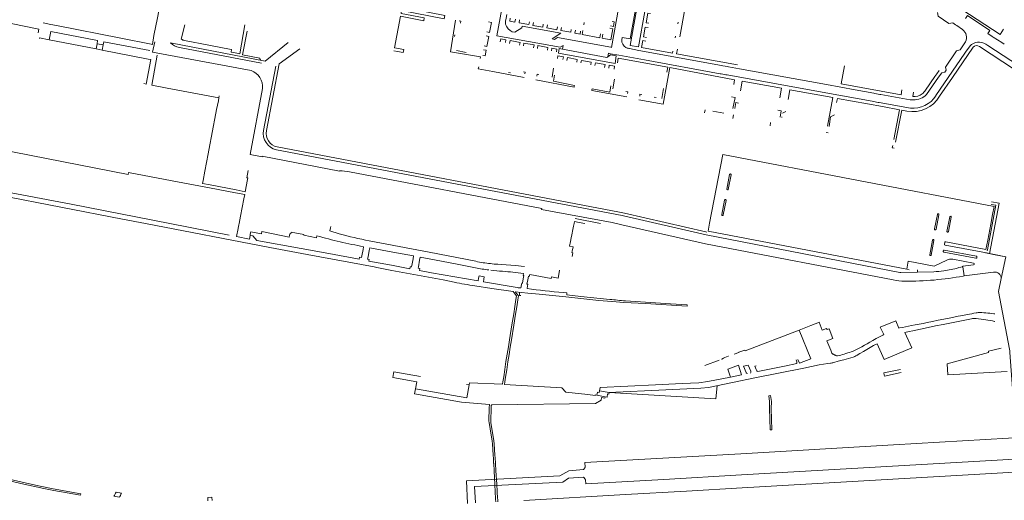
# Model space of a CAD drawing. Extents: x 145000 to 155000, y 457500 to 470000.
# Tile 422 of 548: x 153382 to 153983, y 462831 to 463124. Entities that reach past the tile are written whole.
import ezdxf

# ---------------------------------------------------------------- set-up
doc = ezdxf.new("R2010")
doc.units = 0
doc.header["$LTSCALE"] = 0.2
doc.header["$MEASUREMENT"] = 0
doc.layers.add('kant verharding', color=252, linetype='Continuous', lineweight=0)

msp = doc.modelspace()

# ---------------------------------------------------------------- linework, layer by layer
at = {"layer": 'kant verharding', "lineweight": 0}
for p, q in [((153393.8, 463118.75), (153368.52, 463123.82)), ((153401.01, 463121.56), (153396.28, 463122.48)), ((153404.45, 463120.89), (153401.01, 463121.56)), ((153482.9, 463121.4), (153480.7, 463112.61)), ((153726.89, 463122.72), (153726.67, 463121.45)), ((153784.2, 463122.93), (153784, 463121.87)), ((153953.7, 463121.39), (153951.93, 463122.62)), ((153954.36, 463120.94), (153953.7, 463121.39)), ((153957.94, 463118.47), (153954.36, 463120.94)), ((153393.38, 463116.5), (153393.8, 463118.75)), ((153401.11, 463117.31), (153400.11, 463112.19)), ((153647.9, 463115.23), (153647.7, 463114.24)), ((153750.12, 463113.65), (153749.9, 463112.28)), ((153782.63, 463114.47), (153782.4, 463113.38)), ((153973.31, 463116.14), (153976.02, 463114.33)), ((153976.02, 463114.33), (153976.73, 463113.85)), ((153980.83, 463115.42), (153982.98, 463118.66)), ((153428.65, 463106.65), (153400.11, 463112.19)), ((153428.65, 463106.65), (153429.26, 463109.77)), ((153429.26, 463109.77), (153433.08, 463109.08)), ((153433.08, 463109.08), (153432.5, 463105.91)), ((153463.07, 463109.43), (153462.25, 463109.6)), ((153531.94, 463099.22), (153474.15, 463110.43)), ((153479.61, 463107.55), (153529.66, 463097.86)), ((153531.94, 463099.22), (153545.95, 463110.6)), ((153713.93, 463108.7), (153713.52, 463106.49)), ((153743.58, 463107.6), (153743, 463107.71)), ((153956.92, 463106.65), (153959.83, 463111.01)), ((153959.75, 463104.63), (153962.48, 463108.45)), ((153968.2, 463108.19), (154000, 463087.14)), ((153972.1, 463109.59), (153972.69, 463109.2)), ((153972.69, 463109.2), (153973.43, 463108.71)), ((153973.43, 463108.71), (154000, 463091.31)), ((153432.5, 463105.91), (153428.65, 463106.65)), ((153460.43, 463100.43), (153432.5, 463105.91)), ((153513.65, 463104.26), (153511.16, 463104.76)), ((153553.13, 463106.68), (153540.54, 463097.45)), ((153610.66, 463105.51), (153612.84, 463105.08)), ((153648.84, 463105.65), (153654.75, 463104.56)), ((153663.47, 463101.8), (153663.32, 463100.81)), ((153741.3, 463101.9), (153741.67, 463103.98)), ((153741.67, 463103.98), (153742.34, 463103.86)), ((153742.34, 463103.86), (153742.93, 463103.75)), ((153742.93, 463103.75), (153747.92, 463102.84)), ((153747.16, 463098.06), (153747.62, 463100.95)), ((153747.62, 463100.95), (153777.83, 463095.47)), ((153780.99, 463105.19), (153780.8, 463104.09)), ((153783.8, 463106.56), (153783.26, 463103.64)), ((153783.26, 463103.64), (153820.41, 463096.86)), ((153941.63, 463078.11), (153959.37, 463104.08)), ((153956.55, 463106.09), (153956.92, 463106.65)), ((153959.37, 463104.08), (153959.75, 463104.63)), ((153538.48, 463096.11), (153531.01, 463056.93)), ((153540.54, 463097.45), (153532.78, 463056.78)), ((153662.3, 463095.19), (153662.43, 463095.67)), ((153777.24, 463092.39), (153777.83, 463095.47)), ((153810.75, 463096.49), (153811.48, 463096.35)), ((153811.48, 463096.35), (153814.34, 463095.82)), ((153814.34, 463095.82), (153814.99, 463095.7)), ((153885.81, 463096.36), (153883.73, 463085.33)), ((153948.01, 463093.71), (153947.59, 463095.58)), ((153690.07, 463089.3), (153670.98, 463092.9)), ((153680.66, 463092.17), (153681.73, 463091.98)), ((153708.18, 463094.83), (153707.24, 463089.45)), ((153809.88, 463091.51), (153810.55, 463091.39)), ((153810.55, 463091.39), (153813.42, 463090.87)), ((153813.42, 463090.87), (153814.09, 463090.75)), ((153935.25, 463081.39), (153941.04, 463089.8)), ((153941.04, 463089.8), (153942.24, 463091.54)), ((153942.24, 463091.54), (153943.57, 463093.48)), ((153697.39, 463087.82), (153720.67, 463083.3)), ((153720.79, 463083.95), (153720.67, 463083.3)), ((153745.28, 463088.11), (153744.32, 463082.34)), ((153818.15, 463084.84), (153818.7, 463087.87)), ((153822.36, 463081.06), (153823.42, 463086.99)), ((153823.42, 463086.99), (153847.43, 463082.63)), ((153883.73, 463085.33), (153920.4, 463078.71)), ((153503.95, 463077.99), (153503.71, 463076.73)), ((153731.54, 463081.88), (153731.43, 463081.27)), ((153752.83, 463077.42), (153731.43, 463081.27)), ((153769.54, 463077.26), (153770.69, 463077.09)), ((153775.37, 463082.44), (153774.29, 463076.4)), ((153847.43, 463082.63), (153846.38, 463076.77)), ((153852.36, 463081.74), (153851.32, 463075.86)), ((153852.36, 463081.74), (153878.65, 463076.94)), ((153878.65, 463076.94), (153875.37, 463059.51)), ((153903.71, 463079.56), (153904.43, 463079.43)), ((153904.43, 463079.43), (153907.37, 463078.91)), ((153907.37, 463078.91), (153908, 463078.79)), ((153920.9, 463081.61), (153920.4, 463078.71)), ((153927.98, 463080.24), (153927.47, 463077.56)), ((153503.37, 463074.99), (153502.34, 463069.67)), ((153503.71, 463076.73), (153503.37, 463074.99)), ((153881.01, 463073.84), (153881.48, 463076.42)), ((153902.79, 463074.65), (153903.48, 463074.53)), ((153903.48, 463074.53), (153906.4, 463074)), ((153906.4, 463074), (153907.09, 463073.88)), ((153907.09, 463073.88), (153926.12, 463070.44)), ((153502.34, 463069.67), (153501.26, 463064.07)), ((153800.78, 463069.55), (153800.39, 463067.54)), ((153805.35, 463068.68), (153812.07, 463067.42)), ((153818.05, 463066.33), (153817.66, 463064.14)), ((153847.62, 463064.72), (153847.54, 463065.09)), ((153847.98, 463067.38), (153850.01, 463068.46)), ((153915.99, 463051.32), (153919.41, 463069.51)), ((153917, 463049.81), (153920.76, 463069.26)), ((153920.76, 463069.26), (153923.96, 463068.67)), ((153501.26, 463064.07), (153500.27, 463058.8)), ((153840.71, 463061.78), (153840.34, 463059.72)), ((153499.25, 463053.43), (153498.23, 463048.05)), ((153500.27, 463058.8), (153499.25, 463053.43)), ((153874.62, 463055.52), (153875.77, 463055.34)), ((153498.23, 463048.05), (153497.19, 463042.56)), ((153497.19, 463042.56), (153496.19, 463037.31)), ((153977.2, 463010.43), (153811.54, 463042.26)), ((153496.19, 463037.31), (153495.18, 463031.98)), ((153495.18, 463031.98), (153494.12, 463026.37)), ((153815.65, 463029.93), (153813.94, 463021.07)), ((153814.84, 463020.91), (153816.54, 463029.76)), ((153498.38, 463023.62), (153514.28, 463020.51)), ((153498.04, 463021.75), (153513.94, 463018.73)), ((153519, 463015.1), (153517.97, 463009.89)), ((153810.91, 463005.46), (153812.63, 463014.33)), ((153813.52, 463014.14), (153811.79, 463005.27)), ((153517.97, 463009.89), (153516.91, 463004.56)), ((153940.86, 462996.72), (153942.53, 463005.6)), ((153943.42, 463005.43), (153941.77, 462996.56)), ((153534.73, 462985.49), (153458.83, 463000)), ((153473.66, 463000), (153510, 462992.94)), ((153515.87, 462999.3), (153515.01, 462994.96)), ((153516.01, 463000), (153515.87, 462999.3)), ((153516.91, 463004.56), (153516.01, 463000)), ((153720.39, 462998.45), (153720.7, 463000)), ((153720.7, 463000), (153720.95, 463001.22)), ((153720.95, 463001.22), (153723.76, 463000.68)), ((153721.32, 463003.02), (153736.83, 463000)), ((153723.76, 463000.68), (153727.28, 463000)), ((153950.15, 463004.11), (153948.42, 462995.27)), ((153949.3, 462995.09), (153951.05, 463003.95)), ((153515.01, 462994.96), (153514.85, 462994.15)), ((153522.71, 462992.75), (153522.85, 462993.46)), ((153571.99, 462998.31), (153571.83, 462997.39)), ((153718.93, 462991.29), (153719.32, 462993.2)), ((153719.32, 462993.2), (153719.53, 462994.23)), ((153719.53, 462994.23), (153719.78, 462995.43)), ((153719.78, 462995.43), (153720.39, 462998.45)), ((153923.85, 462972.11), (153802.49, 462995.4)), ((153718.48, 462989.03), (153718.93, 462991.29)), ((153937.94, 462980.99), (153939.59, 462989.87)), ((153940.47, 462989.68), (153938.83, 462980.82)), ((153946.92, 462987.49), (153947.13, 462988.47)), ((153590.98, 462980.36), (153591.76, 462984.17)), ((153591.76, 462984.17), (153592.1, 462985.86)), ((153594.79, 462979.62), (153595.56, 462983.47)), ((153946.12, 462983.14), (153946.17, 462983.44)), ((153966.12, 462978.86), (153946.46, 462982.61)), ((153946.7, 462983.8), (153966.36, 462980.04)), ((153971.95, 462982.16), (153977.8, 462981.01)), ((153984.41, 462979.73), (153977.8, 462981.01)), ((153622.32, 462978.49), (153621.57, 462974.42)), ((153625.54, 462973.65), (153626.3, 462977.76)), ((153924.8, 462977.05), (153923.85, 462972.11)), ((153951.9, 462978.27), (153964.69, 462975.84)), ((153964.68, 462974.84), (153958.04, 462974.06)), ((153966.72, 462979.49), (153966.66, 462979.2)), ((153981.52, 462966.37), (153984.41, 462979.73)), ((153600.22, 462973.18), (153598.46, 462973.52)), ((153609.43, 462971.41), (153600.22, 462973.18)), ((153690.18, 462973.82), (153684.96, 462974.36)), ((153690.23, 462974.05), (153690.18, 462973.82)), ((153711.83, 462971.49), (153711.16, 462967.66)), ((153920.33, 462970.17), (153930.38, 462970.24)), ((153925.24, 462971.75), (153923.85, 462972.11)), ((153930.38, 462970.24), (153930.36, 462971.79)), ((153930.38, 462970.24), (153940.29, 462970.57)), ((153958.91, 462968.06), (153976.9, 462970.28)), ((153662.35, 462966.71), (153662.04, 462965.08)), ((153665.23, 462964.52), (153665.48, 462966.13)), ((153665.23, 462964.52), (153685.96, 462960.91)), ((153958.37, 462967.95), (153958.91, 462968.06)), ((153981.52, 462966.37), (153979.89, 462958.45)), ((153685.25, 462956.14), (153683.45, 462958.52)), ((153684.71, 462958.35), (153692.5, 462957.44)), ((153687.36, 462957.62), (153687.4, 462958.01)), ((153688.2, 462960.76), (153688.28, 462961.24)), ((153688.28, 462961.24), (153688.4, 462961.89)), ((153691.98, 462960.63), (153691.92, 462960.36)), ((153716.31, 462957.66), (153714.01, 462957.85)), ((153684.45, 462949.33), (153685.1, 462953.61)), ((153685.6, 462949.18), (153686.27, 462953.48)), ((153743.81, 462952.38), (153743.94, 462952.37)), ((153743.94, 462952.37), (153750.95, 462951.8)), ((153682.69, 462938.18), (153683.77, 462944.85)), ((153683.77, 462944.85), (153684.45, 462949.33)), ((153683.86, 462937.98), (153684.9, 462944.71)), ((153684.9, 462944.71), (153685.6, 462949.18)), ((153960.76, 462944.42), (153962.14, 462944.69)), ((153962.14, 462944.69), (153963.52, 462944.96)), ((153964.9, 462945.22), (153963.52, 462944.96)), ((153966.28, 462945.49), (153964.9, 462945.22)), ((153968.55, 462945.68), (153967.41, 462945.64)), ((153969.69, 462945.65), (153968.55, 462945.68)), ((153970.83, 462945.57), (153969.69, 462945.65)), ((153972.08, 462945.47), (153970.83, 462945.57)), ((153973.33, 462945.35), (153972.08, 462945.47)), ((153974.59, 462945.22), (153973.33, 462945.35)), ((153975.84, 462945.08), (153974.59, 462945.22)), ((153977.1, 462944.92), (153975.84, 462945.08)), ((153977.56, 462944.87), (153977.1, 462944.92)), ((153865.17, 462937.71), (153870.59, 462939.88)), ((153870.3, 462939.77), (153872.23, 462934.87)), ((153929.07, 462938.2), (153931.45, 462938.65)), ((153931.45, 462938.65), (153933.84, 462939.09)), ((153933.84, 462939.09), (153936.23, 462939.55)), ((153936.23, 462939.55), (153939.63, 462940.24)), ((153939.63, 462940.24), (153943.02, 462940.96)), ((153946.41, 462941.67), (153943.02, 462940.96)), ((153946.1, 462938.44), (153962.41, 462941.66)), ((153949.81, 462942.35), (153946.41, 462941.67)), ((153952.55, 462942.87), (153949.81, 462942.35)), ((153955.28, 462943.39), (153952.55, 462942.87)), ((153955.28, 462943.39), (153958.02, 462943.91)), ((153958.02, 462943.91), (153960.76, 462944.42)), ((153963.31, 462941.84), (153962.41, 462941.66)), ((153967.77, 462941.84), (153966.27, 462941.98)), ((153967.77, 462941.84), (153969.25, 462941.66)), ((153970.65, 462941.5), (153969.25, 462941.66)), ((153972.05, 462941.3), (153970.65, 462941.5)), ((153973.44, 462941.08), (153972.05, 462941.3)), ((153974.83, 462940.82), (153973.44, 462941.08)), ((153976.17, 462940.53), (153974.83, 462940.82)), ((153977.5, 462940.21), (153976.17, 462940.53)), ((153977.56, 462940.19), (153977.5, 462940.21)), ((153681.22, 462929.12), (153682.69, 462938.18)), ((153682.43, 462928.93), (153683.86, 462937.98)), ((153825.17, 462922.4), (153858.23, 462934.95)), ((153858.23, 462934.95), (153865.17, 462937.71)), ((153919.35, 462936.26), (153919.06, 462936.19)), ((153921.18, 462936.65), (153919.35, 462936.26)), ((153923.01, 462937.03), (153921.18, 462936.65)), ((153925.31, 462934.12), (153922.61, 462933.52)), ((153924.84, 462937.4), (153923.01, 462937.03)), ((153926.68, 462937.75), (153924.84, 462937.4)), ((153927.56, 462934.59), (153925.31, 462934.12)), ((153929.07, 462938.2), (153926.68, 462937.75)), ((153927.56, 462934.59), (153932.19, 462935.56)), ((153936.83, 462936.54), (153932.19, 462935.56)), ((153941.46, 462937.5), (153936.83, 462936.54)), ((153946.1, 462938.44), (153941.46, 462937.5)), ((153680.51, 462924.78), (153681.22, 462929.12)), ((153681.71, 462924.57), (153682.43, 462928.93)), ((153874.97, 462928.43), (153877.41, 462922.67)), ((153899.62, 462926.64), (153898.05, 462925.69)), ((153901.2, 462927.56), (153899.62, 462926.64)), ((153903.2, 462928.66), (153901.2, 462927.56)), ((153905.19, 462929.76), (153903.2, 462928.66)), ((153905.83, 462926.67), (153903.59, 462925.48)), ((153907.19, 462930.85), (153905.19, 462929.76)), ((153905.83, 462926.67), (153909.99, 462917.11)), ((153909.2, 462931.93), (153907.19, 462930.85)), ((153909.77, 462932.23), (153909.2, 462931.93)), ((153679.76, 462920.17), (153680.51, 462924.78)), ((153680.96, 462919.97), (153681.71, 462924.57)), ((153825.17, 462922.4), (153825.01, 462922.8)), ((153877.41, 462922.67), (153878.1, 462920.98)), ((153878.26, 462920.72), (153878.51, 462920.52)), ((153878.51, 462920.52), (153878.79, 462920.34)), ((153885.7, 462920.37), (153886.74, 462920.7)), ((153886.74, 462920.7), (153887.77, 462921.03)), ((153887.77, 462921.03), (153888.8, 462921.37)), ((153888.8, 462921.37), (153889.82, 462921.72)), ((153889.82, 462921.72), (153891.11, 462922.19)), ((153891.11, 462922.19), (153892.39, 462922.69)), ((153892.39, 462922.69), (153893.65, 462923.23)), ((153893.65, 462923.23), (153894.88, 462923.84)), ((153895.27, 462920.62), (153894.27, 462920.03)), ((153894.88, 462923.84), (153896.48, 462924.75)), ((153895.27, 462920.62), (153897.36, 462921.84)), ((153896.48, 462924.75), (153898.05, 462925.69)), ((153897.36, 462921.84), (153899.43, 462923.06)), ((153901.5, 462924.29), (153899.43, 462923.06)), ((153903.59, 462925.48), (153901.5, 462924.29)), ((153678.3, 462910.94), (153679.05, 462915.77)), ((153679.05, 462915.77), (153679.76, 462920.17)), ((153679.5, 462910.71), (153680.24, 462915.58)), ((153680.24, 462915.58), (153680.96, 462919.97)), ((153809.28, 462916.56), (153800.51, 462913.28)), ((153810.91, 462917.29), (153810.78, 462917.22)), ((153814.96, 462919.1), (153814.83, 462919.05)), ((153870.45, 462913.76), (153875.73, 462914.55)), ((153875.73, 462914.55), (153877.21, 462914.77)), ((153879.07, 462920.18), (153878.79, 462920.34)), ((153879.07, 462920.18), (153879.38, 462920.01)), ((153879.26, 462915.18), (153879.95, 462915.35)), ((153879.38, 462920.01), (153879.68, 462919.85)), ((153879.68, 462919.85), (153880, 462919.7)), ((153879.95, 462915.35), (153881.29, 462915.72)), ((153880, 462919.7), (153880.33, 462919.56)), ((153880.62, 462919.44), (153880.33, 462919.56)), ((153880.62, 462919.44), (153880.92, 462919.32)), ((153880.92, 462919.32), (153881.22, 462919.25)), ((153881.29, 462915.72), (153883.3, 462916.31)), ((153881.52, 462919.25), (153882.57, 462919.45)), ((153882.57, 462919.45), (153883.61, 462919.73)), ((153885.32, 462916.89), (153883.3, 462916.31)), ((153883.61, 462919.73), (153884.66, 462920.04)), ((153884.66, 462920.04), (153885.7, 462920.37)), ((153886.77, 462917.27), (153885.32, 462916.89)), ((153886.77, 462917.27), (153888.23, 462917.65)), ((153888.23, 462917.65), (153889.69, 462918.05)), ((153889.69, 462918.05), (153891.14, 462918.49)), ((153893.26, 462919.45), (153894.27, 462920.03)), ((153677.65, 462906.49), (153678.3, 462910.94)), ((153678.85, 462906.26), (153679.5, 462910.71)), ((153814.51, 462911.04), (153816.16, 462906.22)), ((153677.19, 462903.39), (153677.65, 462906.49)), ((153678.18, 462901.73), (153678.41, 462903.29)), ((153678.41, 462903.29), (153678.85, 462906.26)), ((153802.42, 462903.49), (153816.16, 462906.22)), ((153816.16, 462906.22), (153823.01, 462907.66)), ((153623.76, 462899.12), (153623.2, 462895.97)), ((153655.11, 462893.59), (153623.76, 462899.12)), ((153656.48, 462901.62), (153654.87, 462901.82)), ((153655.11, 462893.59), (153656.48, 462901.62)), ((153736.14, 462897.8), (153742.03, 462896.85)), ((153651.81, 462890.92), (153623.2, 462895.97)), ((153669.03, 462889.54), (153651.81, 462890.92)), ((153734.6, 462895.17), (153734.75, 462896.02)), ((153734.6, 462895.17), (153739.66, 462894.31)), ((153840.62, 462894.95), (153839.55, 462894.79)), ((153668.67, 462879.28), (153668.88, 462887.72)), ((153669.74, 462879.21), (153670.02, 462887.62)), ((153668.79, 462878.51), (153668.67, 462879.28)), ((153669.39, 462874.74), (153668.79, 462878.51)), ((153669.82, 462878.57), (153669.74, 462879.21)), ((153671.63, 462867.35), (153669.82, 462878.57)), ((153669.41, 462874.62), (153669.39, 462874.74)), ((153670.59, 462867.18), (153669.41, 462874.62)), ((153841.49, 462874.16), (153840.41, 462874.13)), ((153670.73, 462865.46), (153670.59, 462867.18)), ((153671.76, 462865.51), (153671.63, 462867.35)), ((153671.26, 462858.5), (153670.73, 462865.46)), ((153672.26, 462858.61), (153671.76, 462865.51)), ((153671.27, 462858.33), (153671.26, 462858.5)), ((153671.35, 462856.84), (153671.27, 462858.33)), ((153671.36, 462856.7), (153671.35, 462856.84)), ((153671.53, 462853.71), (153671.36, 462856.7)), ((153672.27, 462858.51), (153672.26, 462858.61)), ((153672.38, 462856.91), (153672.27, 462858.51)), ((153672.39, 462856.82), (153672.38, 462856.91)), ((153672.59, 462853.9), (153672.39, 462856.82)), ((153727.17, 462854.13), (153822.41, 462859.34)), ((153822.86, 462846.59), (154000, 462856.68)), ((153671.54, 462853.46), (153671.53, 462853.71)), ((153671.79, 462849), (153671.54, 462853.46)), ((153672.25, 462840.73), (153671.79, 462849)), ((153672.61, 462853.51), (153672.59, 462853.9)), ((153672.9, 462849.06), (153672.61, 462853.51)), ((153673.43, 462840.8), (153672.9, 462849.06)), ((153727.33, 462851.19), (153727.17, 462854.13)), ((153823.31, 462838.7), (154000, 462848.77)), ((153655.55, 462829.11), (153654.88, 462842.88)), ((153727.62, 462843.63), (153727.77, 462841)), ((153660.37, 462829.41), (153659.89, 462839.49)), ((153672.5, 462836.27), (153672.25, 462840.73)), ((153673.71, 462836.35), (153673.43, 462840.8)), ((153673.98, 462832.13), (153673.71, 462836.35)), ((153439.9, 462834.07), (153440.23, 462834.68)), ((153440.23, 462834.68), (153440.58, 462835.34)), ((153443.58, 462834.07), (153443.23, 462833.42)), ((153443.9, 462834.69), (153443.58, 462834.07)), ((153672.72, 462832.2), (153672.5, 462836.27)), ((153672.75, 462831.67), (153672.72, 462832.2)), ((153672.84, 462830.06), (153672.75, 462831.67)), ((153674.01, 462831.76), (153673.98, 462832.13)), ((153674.11, 462830.12), (153674.01, 462831.76))]:
    msp.add_line(p, q, dxfattribs=at)
at = {"layer": 'kant verharding', "lineweight": 0, "flags": 128}
for points in [[(153750.92, 463155.93), (153752.68, 463155.62), (153752.49, 463155.26), (153751.73, 463153.08), (153743.58, 463107.6)], [(153679.94, 463150.16), (153673.43, 463114.64), (153712.06, 463107.7), (153713.93, 463108.7)], [(153612.84, 463105.08), (153616.23, 463104.41), (153616.61, 463106.22), (153610.95, 463107.39), (153614.61, 463126.62), (153628.87, 463123.89), (153629.16, 463125.59), (153614.96, 463128.31), (153615.27, 463130.06), (153641.37, 463124.97), (153641.72, 463126.96), (153615.68, 463132.05), (153617.98, 463143.84), (153636.57, 463140.12)], [(153756.2, 463147.39), (153761.02, 463146.5), (153754.98, 463112.79), (153750.12, 463113.65)], [(153980.83, 463115.42), (153943.48, 463140.08), (153935.17, 463145.64)], [(153466.91, 463135.48), (153467.99, 463135.3), (153466.2, 463125.71), (153464.05, 463114.79), (153463.07, 463109.43)], [(153785.18, 463113.96), (153788.35, 463130.92), (153785.52, 463131.48)], [(153678.83, 463123.69), (153679.23, 463125.51), (153679.63, 463127.73)], [(153684.92, 463124.83), (153684.55, 463122.98), (153681.33, 463123.65), (153681.64, 463125.43)], [(153763.94, 463129.43), (153760.04, 463107.88), (153754.83, 463108.8), (153758.7, 463130.41)], [(153767.42, 463128.29), (153765.78, 463128.54), (153764.63, 463122.58), (153766.36, 463122.31)], [(153951.93, 463122.62), (153949.65, 463122.12), (153942.94, 463126.65), (153942.59, 463128.99)], [(153959.67, 463125.29), (153960.88, 463127.1), (153974.52, 463117.85), (153973.31, 463116.14)], [(153462.25, 463109.6), (153443.8, 463113.25), (153404.45, 463120.89)], [(153519.61, 463121.34), (153516.47, 463103.71), (153513.65, 463104.26)], [(153648.14, 463124.13), (153645.12, 463104.91), (153663.47, 463101.8)], [(153650.49, 463123.75), (153651.53, 463123.59), (153651.35, 463122.41)], [(153668.38, 463123.14), (153670.14, 463122.83), (153669.02, 463116.75), (153667.31, 463117.03)], [(153684.41, 463116.79), (153688.7, 463119.61), (153688.88, 463120.54), (153712.54, 463116.28), (153707.27, 463112.72)], [(153693.44, 463123.27), (153693.04, 463121.49), (153687.05, 463122.61), (153687.37, 463124.38)], [(153701.85, 463121.73), (153701.53, 463119.9), (153695.48, 463121.03), (153695.84, 463122.83)], [(153710.48, 463120.14), (153710.09, 463118.38), (153704.01, 463119.5), (153704.34, 463121.27)], [(153718.95, 463118.59), (153718.58, 463116.82), (153712.62, 463117.92), (153713, 463119.68)], [(153742.59, 463119.31), (153744.35, 463119.01), (153743.14, 463112.27), (153737.77, 463113.28), (153738.19, 463115.62)], [(153743.86, 463123.39), (153745.12, 463123.15), (153744.64, 463120.38), (153742.84, 463120.66)], [(153765.89, 463119.7), (153764.17, 463120.02), (153763.07, 463114.03), (153764.83, 463113.68)], [(153400.11, 463112.19), (153394.22, 463113.36), (153394.13, 463112.93)], [(153429.26, 463109.77), (153429.64, 463111.73), (153401.11, 463117.31)], [(153529.42, 463100.22), (153528.69, 463100.37), (153528.8, 463101.01), (153518.22, 463103.04), (153520.88, 463117.51)], [(153666.89, 463114.59), (153668.52, 463114.31), (153667.46, 463108.17), (153665.82, 463108.48)], [(153743, 463107.71), (153710.56, 463113.62), (153708.66, 463112.47), (153707.27, 463112.72)], [(153724.64, 463117.54), (153724.3, 463115.76), (153721.08, 463116.36), (153721.43, 463118.13)], [(153736.84, 463115.86), (153736.43, 463113.51), (153725.61, 463115.53), (153726.04, 463117.84)], [(153976.73, 463113.85), (153981.89, 463110.52), (153983.43, 463109.64)], [(153461.46, 463105.6), (153433.44, 463111.05), (153433.08, 463109.08)], [(153464.58, 463111.06), (153463.06, 463104.75), (153523.36, 463093.4)], [(153511.11, 463106.34), (153497.56, 463108.88), (153482.79, 463111.76)], [(153675.5, 463111.06), (153675.83, 463112.75), (153679.02, 463112.2), (153678.7, 463110.49)], [(153681.2, 463110.04), (153681.55, 463111.74), (153687.63, 463110.62), (153687.27, 463108.95)], [(153689.7, 463108.51), (153690.04, 463110.18), (153696.18, 463109.09), (153695.85, 463107.4)], [(153698.25, 463106.97), (153698.57, 463108.69), (153704.68, 463107.57), (153704.36, 463105.87)], [(153706.79, 463105.43), (153707.06, 463107.14), (153710.22, 463106.56), (153709.99, 463104.86)], [(153764.42, 463111.4), (153762.67, 463111.74), (153761.92, 463107.53), (153780.8, 463104.09)], [(153943.93, 463077.74), (153951.71, 463089.25), (153964.4, 463107.78)], [(153466.09, 463102.9), (153462.65, 463084.6), (153472.16, 463082.7), (153503.71, 463076.73)], [(153511.16, 463104.76), (153511.36, 463106.29), (153511.11, 463106.34)], [(153665.41, 463106.14), (153667.03, 463105.84), (153666.39, 463102.48), (153664.82, 463102.73)], [(153710.5, 463100.73), (153710.78, 463102.4), (153714.09, 463101.85), (153713.79, 463100.12)], [(153713.52, 463106.49), (153711.47, 463106.86), (153711.04, 463104.09), (153745.67, 463097.82), (153746.41, 463102.35), (153742.93, 463102.98), (153741.3, 463101.9)], [(153713.52, 463106.49), (153740.67, 463101.51), (153741.3, 463101.9)], [(153716.27, 463099.66), (153716.59, 463101.36), (153722.64, 463100.21), (153722.34, 463098.53)], [(153747.92, 463102.84), (153763.61, 463100.01), (153809.88, 463091.51)], [(153754.51, 463106.83), (153760.27, 463105.71), (153810.75, 463096.49)], [(153947.59, 463095.58), (153954.3, 463105.41), (153956.55, 463106.09)], [(153457.87, 463085.46), (153459.26, 463085.17), (153462.14, 463100.1), (153460.43, 463100.43)], [(153670.98, 463092.9), (153662.13, 463094.58), (153662.3, 463095.19)], [(153724.86, 463098.07), (153725.15, 463099.68), (153731.11, 463098.62), (153730.84, 463096.96)], [(153733.38, 463096.49), (153733.7, 463098.16), (153739.6, 463097.1), (153739.28, 463095.39)], [(153741.87, 463094.91), (153742.16, 463096.64), (153745.35, 463096.06), (153745.05, 463094.32)], [(153818.7, 463087.87), (153779.12, 463095.24), (153775.04, 463072.85), (153760.26, 463075.63)], [(153814.99, 463095.7), (153821.75, 463094.44), (153874.82, 463084.84), (153892.36, 463081.6), (153903.71, 463079.56)], [(153689.77, 463092.71), (153690.69, 463092.51), (153690.5, 463091.44)], [(153697.82, 463089.97), (153698.05, 463091.19), (153699.03, 463091.01)], [(153708.64, 463090.7), (153708.02, 463086.93), (153720.86, 463084.36), (153720.79, 463083.95)], [(153814.09, 463090.75), (153874.33, 463079.86), (153902.79, 463074.65)], [(153935.96, 463078.87), (153943.32, 463089.33), (153945.21, 463092.09)], [(153945.21, 463092.09), (153947.12, 463092.4), (153948.01, 463093.71)], [(153743.17, 463084.18), (153742.53, 463080.17), (153731.62, 463082.34), (153731.54, 463081.88)], [(153530.31, 463082.46), (153522.79, 463042.11), (153530.08, 463040.77), (153530.18, 463041.16), (153577.34, 463032.05), (153577.36, 463032.29)], [(153752.26, 463080.67), (153753.52, 463080.42), (153753.24, 463079.43)], [(153762, 463078.73), (153760.85, 463078.98), (153760.72, 463077.88)], [(153817.66, 463070.34), (153818.98, 463077.07), (153816.83, 463077.46)], [(153908, 463078.79), (153926.01, 463075.59), (153927.79, 463075.48)], [(153818.74, 463070.25), (153819.39, 463073.91), (153821.03, 463073.62)], [(153881.48, 463076.42), (153909.1, 463071.43), (153919.41, 463069.51)], [(153845.05, 463069.33), (153847.15, 463068.95), (153846.43, 463064.94)], [(153876.55, 463059.27), (153877.37, 463065.25), (153879.64, 463066.36)], [(153801.67, 462994.82), (153801.05, 462994.95), (153751.35, 463006.38), (153748.41, 463006.98), (153539.2, 463046.79)], [(153915.3, 463047.64), (153915.03, 463046.21), (153916.26, 463045.97)], [(153458.83, 463000), (153444.85, 463002.68), (153369.35, 463017.43), (153351.03, 463020.8), (153329.71, 463024.89), (153307.75, 463029.2), (153288.86, 463032.68), (153270.87, 463036.18), (153251.1, 463039.87), (153233.22, 463043.3), (153223.36, 463045.26)], [(153253.97, 463042.45), (153274.57, 463038.38), (153294.79, 463034.48), (153319.76, 463029.83), (153345.88, 463024.84), (153369.18, 463020.29), (153413.55, 463011.8), (153473.66, 463000)], [(153448.58, 463031.12), (153448.37, 463030.03), (153368.04, 463045.64)], [(153538.81, 463045.09), (153749.95, 463004.87), (153750.93, 463004.65), (153801.36, 462993.05), (153919.53, 462970.23)], [(153802.49, 462995.4), (153803.44, 463000.33), (153811.54, 463042.26)], [(153448.58, 463031.12), (153475.13, 463026.02), (153498.04, 463021.75)], [(153521.27, 463026.93), (153521.47, 463027.9), (153520.71, 463028.03), (153521.57, 463032.46)], [(153583.56, 463031.51), (153700.93, 463009.2), (153700.82, 463008.59), (153743.93, 463000.57), (153749.74, 462999.33), (153800.96, 462987.59), (153915.53, 462965.6)], [(153494.12, 463026.37), (153493.77, 463024.52), (153498.38, 463023.62)], [(153514.28, 463020.51), (153519.7, 463019.45), (153521.27, 463026.93)], [(153513.94, 463018.73), (153519.51, 463017.67), (153519, 463015.1)], [(153975.31, 463011.72), (153978.26, 463011.15), (153973.13, 462983.89), (153973.04, 462983.4)], [(153975.69, 463013.38), (153980.26, 463012.48), (153977.83, 462999.68), (153974.46, 462981.62)], [(153947.73, 462988.84), (153972.22, 462984.11), (153973.32, 462989.88), (153975.18, 462999.74), (153976.28, 463005.49), (153977.2, 463010.43)], [(153514.85, 462994.15), (153514.45, 462992.16), (153522.37, 462990.48), (153522.71, 462992.75)], [(153522.71, 462992.75), (153524.34, 462992.43), (153526.78, 462989.77), (153553.98, 462984.72), (153570.89, 462981.65), (153589.37, 462978.18)], [(153522.85, 462993.46), (153523.15, 462994.93), (153529.64, 462993.74), (153529.84, 462995.22), (153546.64, 462991.8), (153546.88, 462992.98)], [(153546.88, 462992.98), (153547.04, 462993.78), (153547.63, 462993.68), (153547.87, 462994.72), (153555.66, 462993.31), (153555.58, 462992.9), (153563.35, 462991.36), (153563.62, 462992.58)], [(153571.83, 462997.39), (153571.5, 462995.49), (153577.25, 462993.82)], [(153595.57, 462989.48), (153632.21, 462982.48), (153660.6, 462976.98)], [(153719.51, 462983.15), (153720.07, 462985.79), (153717.91, 462986.23), (153718.48, 462989.03)], [(153984.42, 462979.76), (153972.52, 462982.06), (153947.32, 462986.9)], [(153598.46, 462973.52), (153557.7, 462981.11), (153534.73, 462985.49)], [(153595.56, 462983.47), (153595.91, 462985.2), (153609.93, 462982.51), (153622.64, 462980.23), (153622.32, 462978.49)], [(153719.58, 462979.89), (153719.99, 462982.24), (153719.35, 462982.35), (153719.51, 462983.15)], [(153589.37, 462978.18), (153589.61, 462979.59), (153590.78, 462979.33), (153590.98, 462980.36)], [(153595.28, 462977.1), (153595.45, 462978.09), (153594.52, 462978.31), (153594.79, 462979.62)], [(153595.28, 462977.1), (153609.2, 462974.54), (153620.27, 462972.38)], [(153626.3, 462977.76), (153626.61, 462979.47), (153636.37, 462977.59), (153648.3, 462975.39), (153660.34, 462973.04)], [(153684.96, 462974.36), (153679.07, 462974.85), (153673.98, 462975.13)], [(153924.8, 462977.05), (153940.69, 462974), (153948.23, 462977.75)], [(153647.44, 462964.24), (153640.73, 462965.6), (153609.43, 462971.41)], [(153621.57, 462974.42), (153621.4, 462973.5), (153620.52, 462973.65), (153620.27, 462972.38)], [(153626.21, 462971.3), (153626.44, 462972.62), (153625.39, 462972.8), (153625.54, 462973.65)], [(153626.21, 462971.3), (153633.58, 462969.92), (153662.04, 462965.08)], [(153689.63, 462966.19), (153690, 462968.29), (153689.47, 462968.38), (153689.68, 462969.61)], [(153711.16, 462967.66), (153711, 462966.76), (153706.78, 462967.5), (153706.6, 462966.5), (153693.53, 462968.95), (153693.32, 462967.79), (153692.74, 462967.9), (153692.32, 462965.7)], [(153946.42, 462971.21), (153954.25, 462972.66), (153955.64, 462973.11), (153958.1, 462973.53)], [(153957.79, 462973.89), (153958.04, 462974.06), (153958.1, 462973.53), (153958.91, 462968.06)], [(153665.48, 462966.13), (153665.71, 462967.52), (153662.6, 462968.06), (153662.35, 462966.71)], [(153688.4, 462961.89), (153688.69, 462963.57), (153689.19, 462963.66), (153689.63, 462966.19)], [(153692.32, 462965.7), (153691.83, 462963.04), (153692.41, 462962.93), (153691.98, 462960.63)], [(153683.45, 462958.52), (153670.38, 462960.36), (153660.08, 462961.92)], [(153686.27, 462953.48), (153686.64, 462955.86), (153684.71, 462958.35)], [(153688.07, 462956.07), (153687.22, 462956.16), (153687.36, 462957.62)], [(153743.81, 462952.38), (153735.7, 462953.13), (153724.86, 462954.36), (153715.65, 462955.31), (153699.24, 462956.9), (153692.5, 462957.44)], [(153742.5, 462953.68), (153724.82, 462955.52), (153716.32, 462956.48), (153716.31, 462957.66)], [(153989.19, 462888.22), (153986.91, 462921.3), (153986.82, 462922.29), (153986.65, 462923.27), (153979.89, 462958.45)], [(153685.1, 462953.61), (153685.45, 462955.88), (153685.25, 462956.14)], [(153750.95, 462951.8), (153764.25, 462951.11), (153789.78, 462949.49), (153789.82, 462950.39), (153779.6, 462951.09), (153751.97, 462952.83)], [(153919.06, 462936.19), (153917.16, 462940.57), (153907.69, 462936.71), (153909.77, 462932.23)], [(153857.24, 462917.11), (153858.26, 462914.82), (153865.16, 462917.51), (153858.23, 462934.95)], [(153872.23, 462934.87), (153874.89, 462935.91), (153875.15, 462935.24), (153876.44, 462935.79), (153878.67, 462929.87), (153874.97, 462928.43)], [(153909.99, 462917.11), (153927.05, 462924.05), (153922.61, 462933.52)], [(153818.5, 462920.29), (153821.35, 462921.31), (153821.32, 462921.4), (153825.01, 462922.8)], [(153981.52, 462923.89), (153973.78, 462922.16), (153973.69, 462921.22), (153948.45, 462914.39), (153949, 462907.59), (153985.17, 462909.74)], [(153832.9, 462909.65), (153849.23, 462913.04), (153856.71, 462914.52)], [(153626.84, 462906.64), (153610.62, 462909.55), (153610.42, 462908.39), (153610, 462905.92), (153624.52, 462903.43), (153623.76, 462899.12)], [(153814.51, 462911.04), (153821.08, 462913.47), (153823.01, 462907.66)], [(153817.45, 462902.92), (153831.12, 462905.79), (153861.05, 462911.79), (153870.45, 462913.76)], [(153826.48, 462908.38), (153826.02, 462908.64), (153825.82, 462908.86), (153825.67, 462909.11), (153824.17, 462912.89), (153827.08, 462913.59), (153828.58, 462909.87), (153828.63, 462909.59), (153828.61, 462909.32), (153828.52, 462909.05), (153828.33, 462908.74)], [(153831.86, 462913.2), (153830.99, 462912.89), (153831.77, 462910.82)], [(153910.09, 462907.7), (153909.87, 462908.77), (153920.01, 462910.83)], [(153920.37, 462908.98), (153910.25, 462906.87), (153910.09, 462907.7)], [(153656.48, 462901.62), (153656.68, 462902.81), (153676.92, 462901.94)], [(153676.92, 462901.94), (153677.01, 462902.19), (153677.19, 462903.39)], [(153802.42, 462903.49), (153796.79, 462902.77), (153786.72, 462902.31), (153770.48, 462901.47), (153736.5, 462899.88), (153736.14, 462897.8)], [(153741.78, 462896.89), (153776.63, 462898.41), (153798.05, 462899.45), (153802.74, 462899.92), (153817.45, 462902.92)], [(153729.04, 462895.56), (153715.67, 462897.15), (153713.12, 462899.7), (153678.18, 462901.73)], [(153734.75, 462896.02), (153734.93, 462896.98), (153735.98, 462896.81), (153736.14, 462897.8)], [(153739.66, 462894.31), (153740.85, 462894.11), (153741.13, 462895.98), (153741.89, 462895.85), (153742.03, 462896.85)], [(153808.13, 462901.02), (153807.31, 462892.99), (153742.03, 462896.85)], [(153737.23, 462892.1), (153733.76, 462890.24), (153670.33, 462889.34)], [(153729.04, 462895.56), (153733.54, 462895.03), (153733.6, 462895.34), (153734.6, 462895.17)], [(153737.23, 462892.1), (153737.5, 462893.78), (153739.52, 462893.45), (153739.66, 462894.31)], [(153840.41, 462874.13), (153839.98, 462887.02), (153840.08, 462891.27), (153839.55, 462894.79)], [(153841.49, 462874.16), (153841.07, 462887.01), (153841.17, 462891.34), (153840.62, 462894.95)], [(153668.88, 462887.72), (153668.93, 462889.38), (153669.03, 462889.54)], [(153670.02, 462887.62), (153670.11, 462889), (153670.33, 462889.34)], [(153822.41, 462859.34), (153915.75, 462864.91), (154000, 462869.84)], [(153349.88, 462849.1), (153382.77, 462841.39), (153396.84, 462838.27), (153402.91, 462837.04), (153419.19, 462834.12), (153419.35, 462834.99), (153402.43, 462838.09), (153393.5, 462839.85), (153383.64, 462842.2), (153373.05, 462844.49)], [(153654.88, 462842.88), (153712.05, 462845.89), (153717.37, 462849.04), (153726.41, 462849.77), (153727.33, 462851.01)], [(153659.89, 462839.49), (153713.73, 462842.08), (153717.2, 462844.56), (153726.39, 462845.07), (153727.61, 462843.83)], [(153822.86, 462846.59), (153775.54, 462843.68), (153727.77, 462841)], [(153823.31, 462838.7), (153789.23, 462836.55), (153752.09, 462834.51), (153689.87, 462830.87)], [(153443.23, 462833.42), (153442.95, 462832.86), (153439.61, 462833.52), (153439.9, 462834.07)], [(153440.58, 462835.34), (153440.92, 462836), (153444.25, 462835.35), (153443.9, 462834.69)], [(153497.04, 462830.77), (153496.98, 462832.77), (153499.49, 462832.94), (153499.55, 462830.94)]]:
    msp.add_lwpolyline(points, dxfattribs=at)
at = {"layer": 'kant verharding', "lineweight": 0}
for centre, radius, start, end in [((153684.71, 463122.92), 5.94, 172.5165, 208.07623), ((153685.01, 463122.99), 6.23, 207.40328, 264.49106), ((153954.32, 463113.58), 6.08, 335.00366, 53.4625), ((153480.76, 463116.34), 8.87, 221.78856, 262.51442), ((153483.99, 463117.71), 6.07, 237.20928, 258.5733), ((153754.48, 463111.64), 4.63, 172.00146, 242.39586), ((153755.86, 463114.27), 7.6, 242.39155, 256.13503), ((153967.95, 463103.44), 7.41, 55.96036, 137.51463), ((153966.55, 463105.69), 2.99, 56.48555, 135.89024), ((153754.51, 463108.8), 1.97, 256.18373, 270.15921), ((153520.18, 463083.7), 10.21, 353.03273, 71.85811), ((153927.49, 463087.41), 19.07, 259.30837, 329.54885), ((153927.57, 463087.04), 16.66, 265.00005, 327.5822), ((153928.19, 463085.87), 8.34, 265.04526, 307.46147), ((153927.75, 463087.1), 11.62, 270.20227, 314.93284), ((153928.47, 463085.71), 8.04, 306.53075, 327.48787), ((153540.99, 463055.01), 10.16, 169.12204, 257.62156), ((153541.02, 463055.02), 8.42, 167.93892, 257.55937), ((153573.97, 462980.48), 51.92, 79.35352, 86.25777), ((153816.1, 463029.85), 0.45, 348.26914, 169.56056), ((153814.39, 463021), 0.455, 170.46171, 348.7709), ((153813.07, 463014.24), 0.454, 347.78628, 167.93609), ((153811.35, 463005.36), 0.449, 167.51371, 348.06513), ((153942.98, 463005.52), 0.453, 347.97753, 169.74985), ((153950.6, 463004.02), 0.456, 350.02187, 169.27862), ((153636.58, 463203.55), 217.96, 254.20359, 259.15436), ((153941.32, 462996.64), 0.46, 169.47587, 350.73915), ((153948.86, 462995.17), 0.448, 167.12743, 349.95168), ((153621.92, 463187.67), 203.61, 253.36273, 257.46173), ((153671.33, 463394.55), 416.3, 257.00414, 259.02788), ((153940.03, 462989.78), 0.453, 347.72478, 168.21808), ((153947.43, 462987.41), 0.515, 170.98994, 257.82701), ((153947.61, 462988.37), 0.493, 75.7859, 167.83114), ((153938.38, 462980.89), 0.452, 167.89194, 351.18056), ((153946.54, 462983.04), 0.433, 165.53961, 259.88745), ((153946.63, 462983.34), 0.469, 81.52916, 168.2215), ((153667.86, 463003.1), 27.11, 254.45842, 264.2137), ((153682.58, 463090.97), 116.15, 261.35939, 265.7572), ((153950.87, 462972.4), 5.96, 80.07046, 116.23791), ((153964.59, 462975.34), 0.507, 280.09574, 78.63874), ((153966.23, 462979.28), 0.439, 255.43287, 349.16623), ((153966.23, 462979.57), 0.49, 351.49361, 74.51717), ((153676.06, 463044.86), 73.52, 257.65682, 264.19178), ((153689.3, 463145.1), 174.62, 263.60675, 265.9551), ((153653.42, 462677.99), 293.87, 82.91154, 85.40116), ((153920.12, 462972.89), 2.73, 257.57968, 274.33134), ((153938.39, 463018.53), 48, 272.26847, 279.6318), ((153977.62, 462966.48), 3.91, 358.43083, 101.04684), ((153697.49, 463200.66), 241.65, 258.04727, 261.09417), ((153922.65, 462994.9), 30.15, 256.34635, 270.08734), ((153922.75, 463165.1), 200.35, 269.98338, 280.24126), ((153687.56, 462968.05), 7.32, 257.32096, 274.97287), ((153748.06, 463356.38), 399.98, 261.93178, 265.11628), ((153801.5, 463558.97), 608.16, 264.4321, 265.32844), ((153968.23, 462935.03), 10.63, 94.41785, 100.54493), ((153965.07, 462932.75), 9.26, 91.80062, 100.98221), ((153965.25, 462927), 15.02, 86.11782, 91.80591), ((153878.8, 462921.25), 0.752, 200.99215, 224.63469), ((153823.62, 462894.26), 26.31, 109.51464, 118.89958), ((153853.73, 462915.19), 3.06, 347.15228, 31.03818), ((153873.63, 462938.32), 23.82, 278.65518, 283.68519), ((153881.37, 462920.17), 0.937, 260.82159, 279.17841), ((153888.18, 462927.58), 9.56, 288.02786, 295.00832), ((153885.81, 462932.66), 15.17, 294.98134, 299.38089), ((153834.72, 462912.53), 3.41, 210.24689, 237.6972)]:
    msp.add_arc(centre, radius, start, end, dxfattribs=at)

doc.saveas('drawing.dxf')
